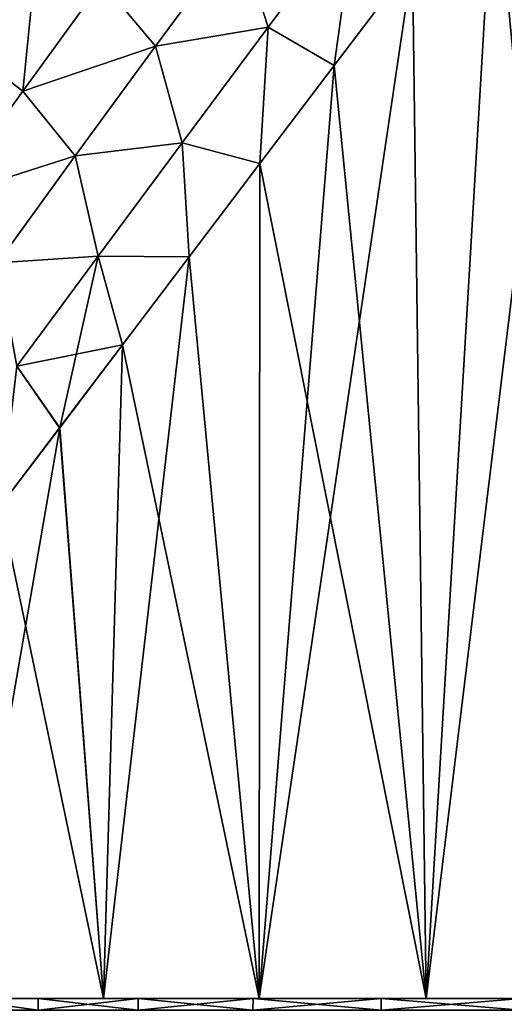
# Model space of a CAD drawing. Header units: metres. Extents: x -109 to 109, y -505 to 40.
# Tile 295 of 331: x 65.9 to 70.1, y -59.55 to -51. Entities that reach past the tile are written whole.
import ezdxf

# ---------------------------------------------------------------- set-up
doc = ezdxf.new("R2010")
doc.units = ezdxf.units.M
doc.layers.add('solid_K244224000C74', color=7, linetype='CONTINUOUS')

msp = doc.modelspace()

# ---------------------------------------------------------------- linework, layer by layer
at = {"layer": 'solid_K244224000C74'}
for points in [[(70.753273, -48.588234, -14.502936), (70.957748, -59.5, -14.58229), (69.425949, -59.5, -13.903811)], [(70.014702, -49.563972, -14.188057), (70.753273, -48.588234, -14.502936), (69.425949, -59.5, -13.903811)], [(70.753487, -48.587959, 14.503019), (70.014915, -49.563705, 14.188152), (70.957779, -59.5, 14.582301)], [(69.305893, -50.499813, -13.84214), (70.014702, -49.563972, -14.188057), (69.425949, -59.5, -13.903811)], [(70.014915, -49.563705, 14.188152), (69.306053, -50.499607, 13.842222), (69.42598, -59.5, 13.903825)], [(70.014915, -49.563705, 14.188152), (69.42598, -59.5, 13.903825), (70.957779, -59.5, 14.582301)], [(67.79213, -50.255646, -13.216883), (68.816246, -50.041424, -13.641938), (68.054001, -51.064255, -13.183244)], [(68.054024, -51.064213, 13.183271), (68.816277, -50.041382, 13.64196), (67.792152, -50.255608, 13.216908)], [(68.054001, -51.064255, -13.183244), (68.816246, -50.041424, -13.641938), (68.627838, -51.395184, -13.468076)], [(68.054024, -51.064213, 13.183271), (68.627892, -51.395111, 13.468105), (68.816277, -50.041382, 13.64196)], [(68.816246, -50.041424, -13.641938), (69.305893, -50.499813, -13.84214), (68.627838, -51.395184, -13.468076)], [(68.816277, -50.041382, 13.64196), (68.627892, -51.395111, 13.468105), (69.306053, -50.499607, 13.842222)], [(64.880562, -50.659, 12.331931), (65.359406, -51.192158, 12.141637), (66.061714, -50.227787, 12.756071)], [(64.880569, -50.659, -12.331936), (66.061722, -50.227783, -12.756073), (65.359406, -51.192162, -12.141639)], [(65.359406, -51.192162, -12.141639), (66.061722, -50.227783, -12.756073), (65.922874, -51.619648, -12.14113)], [(65.92276, -51.619801, 12.141029), (66.061714, -50.227787, 12.756071), (65.359406, -51.192158, 12.141637)], [(65.92276, -51.619801, 12.141029), (66.611015, -50.67387, 12.711065), (66.061714, -50.227787, 12.756071)], [(66.061722, -50.227783, -12.756073), (66.611115, -50.673737, -12.711143), (65.922874, -51.619648, -12.14113)], [(67.076523, -51.228443, 12.715178), (67.792152, -50.255608, 13.216908), (66.611015, -50.67387, 12.711065)], [(66.611115, -50.673737, -12.711143), (67.79213, -50.255646, -13.216883), (67.076485, -51.228493, -12.715152)], [(67.076485, -51.228493, -12.715152), (67.79213, -50.255646, -13.216883), (68.054001, -51.064255, -13.183244)], [(68.054024, -51.064213, 13.183271), (67.792152, -50.255608, 13.216908), (67.076523, -51.228443, 12.715178)], [(69.305893, -50.499813, -13.84214), (69.425949, -59.5, -13.903811), (67.975662, -59.5, -13.065039)], [(68.627838, -51.395184, -13.468076), (69.305893, -50.499813, -13.84214), (67.975662, -59.5, -13.065039)], [(69.306053, -50.499607, 13.842222), (68.627892, -51.395111, 13.468105), (69.42598, -59.5, 13.903825)], [(67.076523, -51.228443, 12.715178), (66.611015, -50.67387, 12.711065), (65.92276, -51.619801, 12.141029)], [(65.922874, -51.619648, -12.14113), (66.611115, -50.673737, -12.711143), (67.076485, -51.228493, -12.715152)], [(67.076485, -51.228493, -12.715152), (68.054001, -51.064255, -13.183244), (67.307259, -52.068653, -12.673462)], [(67.307297, -52.0686, 12.673487), (68.054024, -51.064213, 13.183271), (67.076523, -51.228443, 12.715178)], [(67.307259, -52.068653, -12.673462), (68.054001, -51.064255, -13.183244), (67.98201, -52.248085, -13.069193)], [(67.307297, -52.0686, 12.673487), (67.981926, -52.248177, 13.069141), (68.054024, -51.064213, 13.183271)], [(68.054024, -51.064213, 13.183271), (67.981926, -52.248177, 13.069141), (68.627892, -51.395111, 13.468105)], [(68.054001, -51.064255, -13.183244), (68.627838, -51.395184, -13.468076), (67.98201, -52.248085, -13.069193)], [(65.257599, -52.541157, 11.523782), (65.92276, -51.619801, 12.141029), (65.359406, -51.192158, 12.141637)], [(65.359406, -51.192162, -12.141639), (65.922874, -51.619648, -12.14113), (65.257744, -52.540977, -11.523906)], [(66.379166, -52.181007, 12.165945), (67.076523, -51.228443, 12.715178), (65.92276, -51.619801, 12.141029)], [(65.922874, -51.619648, -12.14113), (67.076485, -51.228493, -12.715152), (66.379128, -52.181061, -12.165915)], [(66.379128, -52.181061, -12.165915), (67.076485, -51.228493, -12.715152), (67.307259, -52.068653, -12.673462)], [(67.307297, -52.0686, 12.673487), (67.076523, -51.228443, 12.715178), (66.379166, -52.181007, 12.165945)], [(67.98201, -52.248085, -13.069193), (68.627838, -51.395184, -13.468076), (67.975662, -59.5, -13.065039)], [(68.627892, -51.395111, 13.468105), (67.981926, -52.248177, 13.069141), (69.42598, -59.5, 13.903825)], [(66.379166, -52.181007, 12.165945), (65.92276, -51.619801, 12.141029), (65.257599, -52.541157, 11.523782)], [(65.257744, -52.540977, -11.523906), (65.922874, -51.619648, -12.14113), (66.379128, -52.181061, -12.165915)], [(66.379128, -52.181061, -12.165915), (67.307259, -52.068653, -12.673462), (66.578392, -53.051445, -12.110989)], [(66.578423, -53.051399, 12.111018), (67.307297, -52.0686, 12.673487), (66.379166, -52.181007, 12.165945)], [(66.578392, -53.051445, -12.110989), (67.307259, -52.068653, -12.673462), (67.36908, -53.057327, -12.648569)], [(66.578423, -53.051399, 12.111018), (67.368851, -53.057629, 12.648402), (67.307297, -52.0686, 12.673487)], [(67.307259, -52.068653, -12.673462), (67.98201, -52.248085, -13.069193), (67.36908, -53.057327, -12.648569)], [(67.307297, -52.0686, 12.673487), (67.368851, -53.057629, 12.648402), (67.981926, -52.248177, 13.069141)], [(65.702728, -53.109802, 11.567936), (66.379166, -52.181007, 12.165945), (65.257599, -52.541157, 11.523782)], [(65.257744, -52.540977, -11.523906), (66.379128, -52.181061, -12.165915), (65.702698, -53.109852, -11.567897)], [(65.702698, -53.109852, -11.567897), (66.379128, -52.181061, -12.165915), (66.578392, -53.051445, -12.110989)], [(66.578423, -53.051399, 12.111018), (66.379166, -52.181007, 12.165945), (65.702728, -53.109802, 11.567936)], [(67.981926, -52.248177, 13.069141), (67.368851, -53.057629, 12.648402), (67.975693, -59.5, 13.065057)], [(67.36908, -53.057327, -12.648569), (67.98201, -52.248085, -13.069193), (67.975662, -59.5, -13.065039)], [(67.981926, -52.248177, 13.069141), (67.975693, -59.5, 13.065057), (69.42598, -59.5, 13.903825)], [(65.702698, -53.109852, -11.567897), (66.578392, -53.051445, -12.110989), (65.870346, -54.00869, -11.493977)], [(65.870377, -54.008648, 11.494013), (66.578423, -53.051399, 12.111018), (65.702728, -53.109802, 11.567936)], [(65.870346, -54.00869, -11.493977), (66.578392, -53.051445, -12.110989), (66.243675, -54.543575, -11.75448)], [(65.870377, -54.008648, 11.494013), (66.789146, -53.823307, 12.208987), (66.578423, -53.051399, 12.111018)], [(66.578392, -53.051445, -12.110989), (66.789513, -53.822823, -12.209273), (66.243675, -54.543575, -11.75448)], [(66.578392, -53.051445, -12.110989), (67.36908, -53.057327, -12.648569), (66.789513, -53.822823, -12.209273)], [(66.578423, -53.051399, 12.111018), (66.789146, -53.823307, 12.208987), (67.368851, -53.057629, 12.648402)], [(67.36908, -53.057327, -12.648569), (67.975662, -59.5, -13.065039), (66.623596, -59.5, -12.075405)], [(66.789513, -53.822823, -12.209273), (67.36908, -53.057327, -12.648569), (66.623596, -59.5, -12.075405)], [(67.368851, -53.057629, 12.648402), (66.789146, -53.823307, 12.208987), (67.975693, -59.5, 13.065057)], [(65.870377, -54.008648, 11.494013), (66.243256, -54.544136, 11.754113), (66.789146, -53.823307, 12.208987)], [(66.789146, -53.823307, 12.208987), (66.243256, -54.544136, 11.754113), (66.623627, -59.5, 12.075427)], [(66.243675, -54.543575, -11.75448), (66.789513, -53.822823, -12.209273), (66.623596, -59.5, -12.075405)], [(66.789146, -53.823307, 12.208987), (66.623627, -59.5, 12.075427), (67.975693, -59.5, 13.065057)], [(65.870377, -54.008648, 11.494013), (65.730782, -55.220833, 11.286446), (66.243256, -54.544136, 11.754113)], [(65.870346, -54.00869, -11.493977), (66.243675, -54.543575, -11.75448), (65.731201, -55.220276, -11.286851)], [(66.243675, -54.543575, -11.75448), (66.623596, -59.5, -12.075405), (65.385704, -59.5, -10.946787)], [(65.731201, -55.220276, -11.286851), (66.243675, -54.543575, -11.75448), (65.385704, -59.5, -10.946787)], [(66.243256, -54.544136, 11.754113), (65.730782, -55.220833, 11.286446), (66.623627, -59.5, 12.075427)], [(65.730782, -55.220833, 11.286446), (65.385727, -59.5, 10.946813), (66.623627, -59.5, 12.075427)], [(66.056587, -59.5, -6.869009), (65.329605, -59.5, -5.610016), (65.385704, -59.5, -10.946787)], [(65.329605, -59.5, 5.610016), (66.056587, -59.5, 6.869009), (65.385727, -59.5, 10.946813)], [(66.056465, -59.599998, -6.868958), (65.329605, -59.5, -5.610016), (66.056587, -59.5, -6.869009)], [(66.056465, -59.599998, -6.868958), (65.329689, -59.599998, -5.610146), (65.329605, -59.5, -5.610016)], [(66.056465, -59.599998, 6.868958), (66.056587, -59.5, 6.869009), (65.329605, -59.5, 5.610016)], [(65.329689, -59.599998, 5.610146), (66.056465, -59.599998, 6.868958), (65.329605, -59.5, 5.610016)], [(66.056587, -59.5, -6.869009), (65.385704, -59.5, -10.946787), (66.623596, -59.5, -12.075405)], [(66.056587, -59.5, 6.869009), (66.623627, -59.5, 12.075427), (65.385727, -59.5, 10.946813)], [(66.056465, -59.599998, -6.868958), (66.056587, -59.5, -6.869009), (66.924385, -59.5, -8.034792)], [(66.924347, -59.599998, -8.034726), (66.056465, -59.599998, -6.868958), (66.924385, -59.5, -8.034792)], [(66.056465, -59.599998, 6.868958), (66.924347, -59.599998, 8.034726), (66.056587, -59.5, 6.869009)], [(66.924385, -59.5, -8.034792), (66.056587, -59.5, -6.869009), (66.623596, -59.5, -12.075405)], [(66.056587, -59.5, 6.869009), (66.924385, -59.5, 8.034792), (66.623627, -59.5, 12.075427)], [(66.924347, -59.599998, 8.034726), (66.924385, -59.5, 8.034792), (66.056587, -59.5, 6.869009)], [(66.924385, -59.5, -8.034792), (66.623596, -59.5, -12.075405), (67.975662, -59.5, -13.065039)], [(67.92247, -59.5, 9.092574), (67.975693, -59.5, 13.065057), (66.623627, -59.5, 12.075427)], [(66.924385, -59.5, 8.034792), (67.92247, -59.5, 9.092574), (66.623627, -59.5, 12.075427)], [(66.924347, -59.599998, -8.034726), (66.924385, -59.5, -8.034792), (67.92247, -59.5, -9.092574)], [(67.921867, -59.599998, -9.092042), (66.924347, -59.599998, -8.034726), (67.92247, -59.5, -9.092574)], [(66.924347, -59.599998, 8.034726), (67.921867, -59.599998, 9.092042), (66.924385, -59.5, 8.034792)], [(67.92247, -59.5, -9.092574), (66.924385, -59.5, -8.034792), (67.975662, -59.5, -13.065039)], [(67.921867, -59.599998, 9.092042), (67.92247, -59.5, 9.092574), (66.924385, -59.5, 8.034792)], [(67.921867, -59.599998, -9.092042), (67.92247, -59.5, -9.092574), (69.03524, -59.5, -10.026342)], [(69.035522, -59.599998, -10.026507), (67.921867, -59.599998, -9.092042), (69.03524, -59.5, -10.026342)], [(67.921867, -59.599998, 9.092042), (69.035522, -59.599998, 10.026507), (67.92247, -59.5, 9.092574)], [(69.03524, -59.5, -10.026342), (67.92247, -59.5, -9.092574), (67.975662, -59.5, -13.065039)], [(67.92247, -59.5, 9.092574), (69.03524, -59.5, 10.026342), (67.975693, -59.5, 13.065057)], [(69.035522, -59.599998, 10.026507), (69.03524, -59.5, 10.026342), (67.92247, -59.5, 9.092574)], [(69.03524, -59.5, -10.026342), (67.975662, -59.5, -13.065039), (69.425949, -59.5, -13.903811)], [(69.03524, -59.5, 10.026342), (69.42598, -59.5, 13.903825), (67.975693, -59.5, 13.065057)], [(70.250381, -59.5, -10.825537), (69.03524, -59.5, -10.026342), (69.425949, -59.5, -13.903811)], [(69.03524, -59.5, 10.026342), (70.250381, -59.5, 10.825537), (69.42598, -59.5, 13.903825)], [(69.035522, -59.599998, -10.026507), (69.03524, -59.5, -10.026342), (70.250381, -59.5, -10.825537)], [(70.250137, -59.599998, 10.825372), (70.250381, -59.5, 10.825537), (69.03524, -59.5, 10.026342)], [(69.035522, -59.599998, 10.026507), (70.250137, -59.599998, 10.825372), (69.03524, -59.5, 10.026342)], [(70.250137, -59.599998, -10.825372), (69.035522, -59.599998, -10.026507), (70.250381, -59.5, -10.825537)], [(70.250381, -59.5, -10.825537), (69.425949, -59.5, -13.903811), (70.957748, -59.5, -14.58229)], [(70.250381, -59.5, 10.825537), (70.957779, -59.5, 14.582301), (69.42598, -59.5, 13.903825)]]:
    msp.add_3dface(points, dxfattribs=at)

doc.saveas('drawing.dxf')
